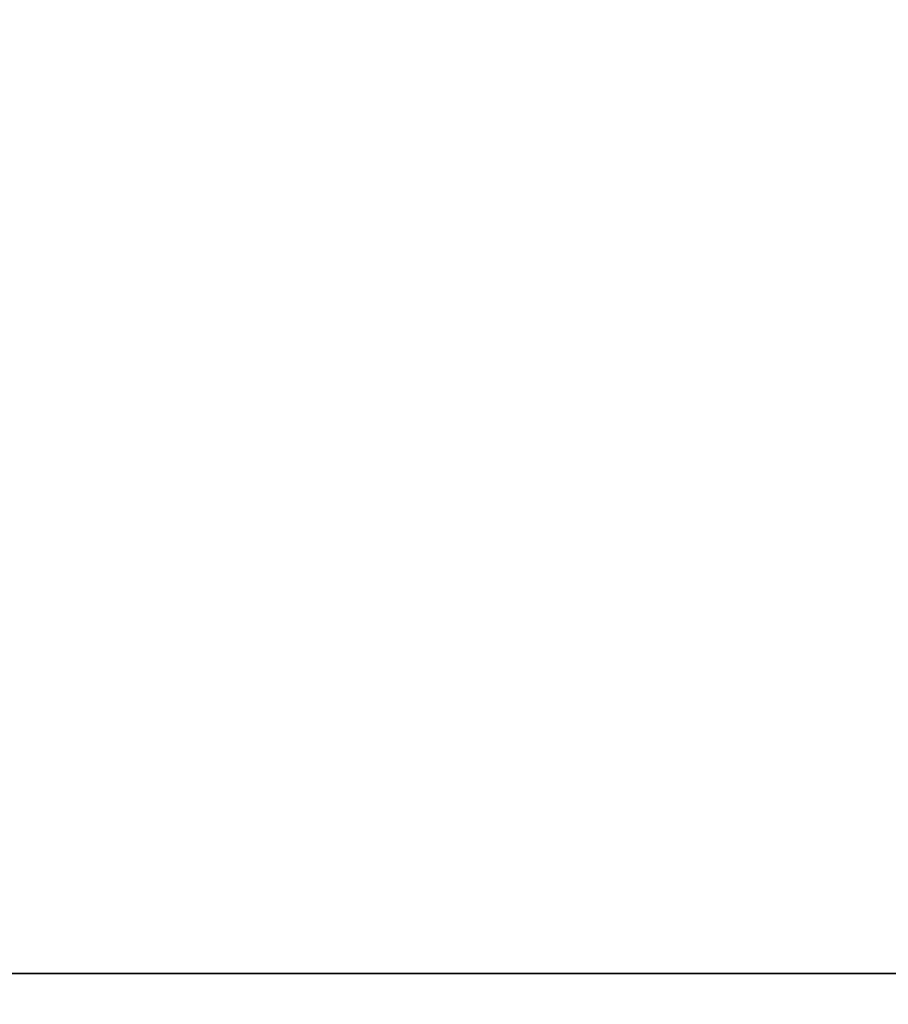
# Model space of a CAD drawing. Extents: x -4.8 to 66.9, y -3 to 25.9.
# Tile 588 of 656: x 63 to 63.489, y 0.983 to 1.537. Entities that reach past the tile are written whole.
import ezdxf

# ---------------------------------------------------------------- set-up
doc = ezdxf.new("R2010")
doc.units = 0

# ---------------------------------------------------------------- blocks, each defined once
blk = doc.blocks.new('Box-847bdddf-7b86-480e-919a-79a9cea8ad1a')
at = {"color": 253, "linetype": 'Continuous', "true_color": 0xa0a0a0, "transparency": 33554687}
mesh = blk.add_polyface(dxfattribs=at)
corners = [(0, 0), (65, 0), (65, 24), (0, 24), (0, 0, 0.01), (65, 0, 0.01), (65, 24, 0.01), (0, 24, 0.01)]
mesh.append_faces([[corners[k] for k in face] for face in [(0, 1, 2, 3), (4, 5, 6, 7), (0, 1, 5, 4), (1, 2, 6, 5), (2, 3, 7, 6), (3, 0, 4, 7)]], dxfattribs={"color": 253})
blk = doc.blocks.new('Box-a53e808f-f6ff-4238-94d1-9f49a96cab19')
at = {"color": 253, "linetype": 'Continuous', "true_color": 0xa0a0a0, "transparency": 33554687}
mesh = blk.add_polyface(dxfattribs=at)
corners = [(0, 0), (65, 0), (65, 24), (0, 24), (0, 0, 0.01), (65, 0, 0.01), (65, 24, 0.01), (0, 24, 0.01)]
mesh.append_faces([[corners[k] for k in face] for face in [(0, 1, 2, 3), (4, 5, 6, 7), (0, 1, 5, 4), (1, 2, 6, 5), (2, 3, 7, 6), (3, 0, 4, 7)]], dxfattribs={"color": 253})
blk = doc.blocks.new('c0f0d9d8-44dd-4107-991e-d4f2e1951ec2')
at = {"linetype": 'Continuous', "transparency": 33554687}
for name, p in [('Box-847bdddf-7b86-480e-919a-79a9cea8ad1a', (0, 0)), ('Box-a53e808f-f6ff-4238-94d1-9f49a96cab19', (0, 0, 20.99))]:
    blk.add_blockref(name, p, dxfattribs=at)
blk = doc.blocks.new('CoilBox-cc16db57-5680-41c2-9c01-c986b54c844d')
at = {"color": 251, "linetype": 'Continuous', "true_color": 0x5b5b5b, "transparency": 33554687}
mesh = blk.add_polyface(dxfattribs=at)
corners = [(0, 0), (44, 0), (44, 2), (0, 2), (0, 0, 20.06), (44, 0, 20.06), (44, 2, 20.06), (0, 2, 20.06)]
mesh.append_faces([[corners[k] for k in face] for face in [(0, 1, 2, 3), (4, 5, 6, 7), (0, 1, 5, 4), (1, 2, 6, 5), (2, 3, 7, 6), (3, 0, 4, 7)]], dxfattribs={"color": 251})
blk = doc.blocks.new('221ec35f-09dd-44d6-af27-b73d1880d821')
at = {"linetype": 'Continuous', "transparency": 33554687}
blk.add_blockref('CoilBox-cc16db57-5680-41c2-9c01-c986b54c844d', (0, 0), dxfattribs=at)
blk = doc.blocks.new('48610a98-afee-4465-92d9-9723769ff526')
at = {"linetype": 'Continuous', "transparency": 33554687}
for name, p in [('c0f0d9d8-44dd-4107-991e-d4f2e1951ec2', (0, 0)), ('221ec35f-09dd-44d6-af27-b73d1880d821', (19.5, 1, 0.2))]:
    blk.add_blockref(name, p, dxfattribs=at)

msp = doc.modelspace()

# ---------------------------------------------------------------- block references
at = {"transparency": 33554687}
msp.add_blockref('48610a98-afee-4465-92d9-9723769ff526', (0, 0), dxfattribs=at)

doc.saveas('drawing.dxf')
